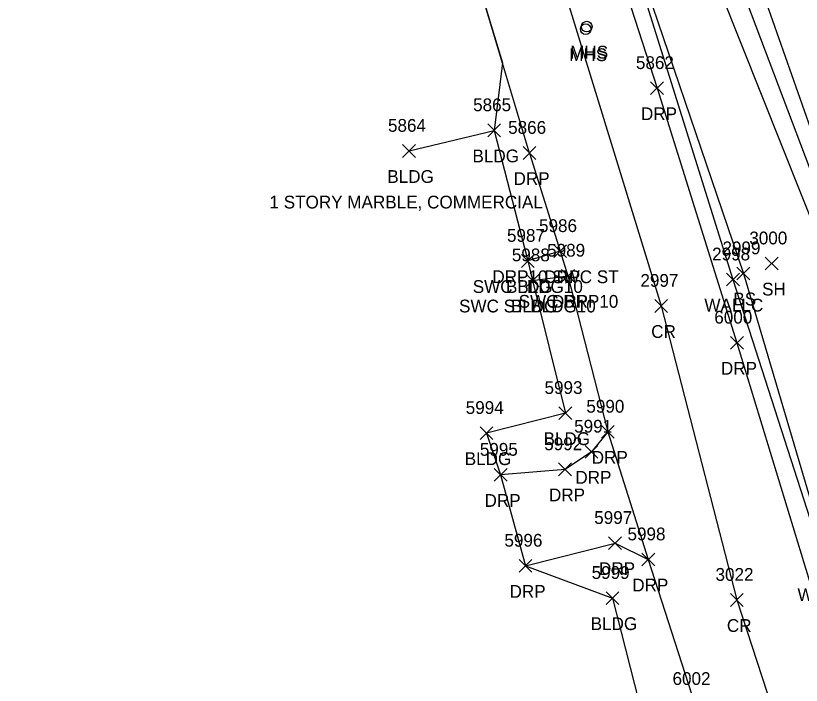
# Model space of a CAD drawing. Extents: x 1462668 to 1465147, y 550359 to 557351.
# Drawn here: x 1464320.6 to 1464443.6, y 553095.9 to 553200.7 of the extents above; entities that cross this region are included whole.
import ezdxf

# ---------------------------------------------------------------- set-up
doc = ezdxf.new("R2010")
doc.units = 0
for name, color, linetype in [('L_A', 7, 'Continuous'), ('L_C', 7, 'Continuous'), ('L_I', 7, 'Continuous'), ('L_TIC', 7, 'Continuous'), ('LBC', 7, 'Continuous'), ('LELB', 7, 'Continuous'), ('Level 6', 7, 'Continuous'), ('LW', 7, 'Continuous'), ('P_A', 7, 'Continuous'), ('P_I', 7, 'Continuous'), ('P_TIC', 7, 'Continuous'), ('PRC', 7, 'Continuous'), ('R_A', 7, 'Continuous'), ('R_I', 7, 'Continuous'), ('R_TIC', 7, 'Continuous'), ('RDP', 7, 'Continuous'), ('RR', 7, 'Continuous'), ('RRB', 7, 'Continuous'), ('RSW', 7, 'Continuous'), ('U_A', 7, 'Continuous'), ('USMH', 7, 'Continuous')]:
    doc.layers.add(name, color=color, linetype=linetype)

msp = doc.modelspace()

# ---------------------------------------------------------------- linework, layer by layer
at = {"layer": 'L_TIC'}
for points in [[(1464394.48, 553181.77), (1464396.48, 553183.77)], [(1464396.48, 553181.77), (1464394.48, 553183.77)], [(1464381.15, 553178.55), (1464383.15, 553180.55)], [(1464383.15, 553178.55), (1464381.15, 553180.55)], [(1464399.74, 553161.33), (1464401.74, 553163.33)], [(1464401.74, 553161.33), (1464399.74, 553163.33)], [(1464437.93, 553160.93), (1464439.93, 553162.93)], [(1464439.93, 553160.93), (1464437.93, 553162.93)], [(1464433.49, 553159.38), (1464435.49, 553161.38)], [(1464435.49, 553159.38), (1464433.49, 553161.38)], [(1464400.5, 553158.28), (1464402.5, 553160.28)], [(1464402.5, 553158.28), (1464400.5, 553160.28)], [(1464431.86, 553158.42), (1464433.86, 553160.42)], [(1464433.86, 553158.42), (1464431.86, 553160.42)], [(1464405.62, 553137.52), (1464407.62, 553139.52)], [(1464407.62, 553137.52), (1464405.62, 553139.52)], [(1464393.28, 553134.39), (1464395.28, 553136.39)], [(1464395.28, 553134.39), (1464393.28, 553136.39)], [(1464413, 553108.57), (1464415, 553110.57)], [(1464415, 553108.57), (1464413, 553110.57)]]:
    msp.add_lwpolyline(points, dxfattribs=at)
at = {"layer": 'LBC'}
for points in [[(1464382.15, 553179.55), (1464395.48, 553182.77), (1464400.74, 553162.33), (1464401.5, 553159.28), (1464406.62, 553138.52), (1464394.28, 553135.39)], [(1464414, 553109.57), (1464418.8, 553090.75), (1464419.85, 553087.13), (1464424.57, 553068.37)]]:
    msp.add_lwpolyline(points, dxfattribs=at)
at = {"layer": 'LELB'}
for points in [[(1464320.57, 553552.86), (1464335.76, 553496.58), (1464351.01, 553439.58), (1464352, 553433.56), (1464356.91, 553435.89), (1464366.09, 553404.9), (1464375.79, 553365.63), (1464378.91, 553354.3), (1464392.5, 553314.3), (1464410.74, 553264.08), (1464424.65, 553220.18), (1464446.71, 553164.77), (1464462.56, 553121.26), (1464478.7, 553079.34), (1464487.04, 553051.03), (1464509.44, 553004.95), (1464519.17, 552979.76), (1464533.37, 552948.39), (1464548.85, 552915.73), (1464568.29, 552875.06), (1464587.07, 552834.38)], [(1464352.27, 553411.5), (1464356.5, 553400.3), (1464368.34, 553363.69), (1464370.81, 553354.98), (1464381.04, 553323.47), (1464386.21, 553306.7), (1464401.25, 553260.46), (1464415.25, 553216.98), (1464434.49, 553160.38), (1464448.26, 553113.93), (1464461.87, 553070.97), (1464468.27, 553054.08), (1464475.25, 553046.5), (1464486.32, 553025.81), (1464494.29, 553015.43), (1464501.89, 553003.23), (1464511.53, 552976.03), (1464526.79, 552944.9), (1464544.1, 552913.88)]]:
    msp.add_lwpolyline(points, dxfattribs=at)
at = {"layer": 'Level 6'}
msp.add_lwpolyline([(1464392.53, 553207.43), (1464394.65, 553200.38), (1464396.77, 553193.33), (1464395.48, 553182.77), (1464400.74, 553162.33), (1464401.5, 553159.28), (1464406.62, 553138.52), (1464394.28, 553135.39), (1464396.49, 553128.85), (1464400.39, 553114.62), (1464414, 553109.57), (1464418.8, 553090.75)], dxfattribs=at)
at = {"layer": 'LW'}
msp.add_lwpolyline([(1464414.87, 553216.81), (1464432.86, 553159.42), (1464447.43, 553114.12), (1464461.56, 553070.89), (1464467.28, 553053.84), (1464469.98, 553045.08), (1464479.64, 553018.49)], dxfattribs=at)
at = {"layer": 'P_TIC'}
for points in [[(1464420.63, 553154.29), (1464422.63, 553156.29)], [(1464422.63, 553154.29), (1464420.63, 553156.29)], [(1464432.47, 553108.28), (1464434.47, 553110.28)], [(1464434.47, 553108.28), (1464432.47, 553110.28)]]:
    msp.add_lwpolyline(points, dxfattribs=at)
at = {"layer": 'PRC'}
msp.add_lwpolyline([(1464376.14, 553304.18), (1464390.38, 553257.47), (1464403.94, 553212.9), (1464421.63, 553155.29), (1464433.47, 553109.28), (1464450.03, 553058.59), (1464461.05, 553039.97)], dxfattribs=at)
at = {"layer": 'R_TIC'}
for points in [[(1464419.97, 553188.37), (1464421.97, 553190.37)], [(1464421.97, 553188.37), (1464419.97, 553190.37)], [(1464419.97, 553188.37), (1464421.97, 553190.37)], [(1464421.97, 553188.37), (1464419.97, 553190.37)], [(1464400.02, 553178.23), (1464402.02, 553180.23)], [(1464402.02, 553178.23), (1464400.02, 553180.23)], [(1464400.02, 553178.23), (1464402.02, 553180.23)], [(1464402.02, 553178.23), (1464400.02, 553180.23)], [(1464404.82, 553162.86), (1464406.82, 553164.86)], [(1464406.82, 553162.86), (1464404.82, 553164.86)], [(1464404.82, 553162.86), (1464406.82, 553164.86)], [(1464406.82, 553162.86), (1464404.82, 553164.86)], [(1464399.74, 553161.33), (1464401.74, 553163.33)], [(1464401.74, 553161.33), (1464399.74, 553163.33)], [(1464406.03, 553159.01), (1464408.03, 553161.01)], [(1464408.03, 553159.01), (1464406.03, 553161.01)], [(1464406.03, 553159.01), (1464408.03, 553161.01)], [(1464408.03, 553159.01), (1464406.03, 553161.01)], [(1464400.5, 553158.28), (1464402.5, 553160.28)], [(1464402.5, 553158.28), (1464400.5, 553160.28)], [(1464432.49, 553148.53), (1464434.49, 553150.53)], [(1464434.49, 553148.53), (1464432.49, 553150.53)], [(1464412.26, 553134.59), (1464414.26, 553136.59)], [(1464414.26, 553134.59), (1464412.26, 553136.59)], [(1464412.26, 553134.59), (1464414.26, 553136.59)], [(1464414.26, 553134.59), (1464412.26, 553136.59)], [(1464409.7, 553131.47), (1464411.7, 553133.47)], [(1464411.7, 553131.47), (1464409.7, 553133.47)], [(1464405.57, 553128.72), (1464407.57, 553130.72)], [(1464407.57, 553128.72), (1464405.57, 553130.72)], [(1464395.49, 553127.85), (1464397.49, 553129.85)], [(1464397.49, 553127.85), (1464395.49, 553129.85)], [(1464413.4, 553117.18), (1464415.4, 553119.18)], [(1464415.4, 553117.18), (1464413.4, 553119.18)], [(1464418.61, 553114.61), (1464420.61, 553116.61)], [(1464420.61, 553114.61), (1464418.61, 553116.61)], [(1464418.61, 553114.61), (1464420.61, 553116.61)], [(1464420.61, 553114.61), (1464418.61, 553116.61)], [(1464399.39, 553113.62), (1464401.39, 553115.62)], [(1464401.39, 553113.62), (1464399.39, 553115.62)]]:
    msp.add_lwpolyline(points, dxfattribs=at)
at = {"layer": 'RDP'}
for points in [[(1464330.57, 553351.94), (1464331.96, 553344.17), (1464336.48, 553344.5), (1464339.36, 553330.79), (1464341.95, 553327.8), (1464346.56, 553326.68), (1464350.9, 553327.08), (1464355.57, 553327.9), (1464360.55, 553326.47), (1464365.71, 553324.83), (1464368.83, 553322.48), (1464369.98, 553320.65), (1464379.94, 553307.24), (1464385.15, 553298.46), (1464391.93, 553284.25), (1464398.31, 553258.96), (1464400.85, 553251.03), (1464401.46, 553251.17), (1464413.38, 553212.93), (1464420.97, 553189.37)], [(1464401.02, 553179.23), (1464392.53, 553207.43), (1464385.69, 553229.94), (1464384.23, 553234.18), (1464381.34, 553235.7), (1464378.27, 553234.76), (1464376.42, 553232.32), (1464378.26, 553223.04), (1464379.56, 553217.44)], [(1464420.97, 553189.37), (1464433.49, 553149.53), (1464446.5, 553106.77), (1464473.63, 553021.09), (1464478.49, 553000.05)], [(1464401.02, 553179.23), (1464405.82, 553163.86), (1464407.03, 553160.01), (1464413.26, 553135.59), (1464419.61, 553115.61), (1464426.87, 553092.98), (1464429.19, 553088.89), (1464438.5, 553062.41), (1464448.37, 553032.13), (1464460.52, 552998.3), (1464471.22, 552966.75), (1464480.3, 552939.68), (1464483.57, 552927.53), (1464481.96, 552921.57)], [(1464413.26, 553135.59), (1464410.7, 553132.47), (1464406.57, 553129.72), (1464396.49, 553128.85)], [(1464400.39, 553114.62), (1464414.4, 553118.18), (1464419.61, 553115.61)]]:
    msp.add_lwpolyline(points, dxfattribs=at)
at = {"layer": 'RR'}
msp.add_lwpolyline([(1464324.56, 553553.94), (1464342.17, 553498.07), (1464361.29, 553437.52), (1464370.78, 553407.02), (1464387.3, 553355.34), (1464399.89, 553316.18), (1464416.45, 553266.26), (1464431.11, 553222.57), (1464450.96, 553166.17), (1464466.85, 553123.46), (1464483.54, 553081.05), (1464493.97, 553055.17), (1464513.54, 553008.43), (1464524.98, 552981.81), (1464538.76, 552951.06), (1464553.98, 552917.82), (1464573.13, 552876.25), (1464592.23, 552835.92)], dxfattribs=at)
at = {"layer": 'RRB'}
msp.add_lwpolyline([(1464320.57, 553552.86), (1464339.05, 553497.3), (1464359.1, 553436.85), (1464368.45, 553406.11), (1464384.33, 553354.99), (1464397.56, 553315.41), (1464413.05, 553265.37), (1464427.98, 553221.45), (1464449.13, 553165.59), (1464464.66, 553122.35), (1464481.22, 553080.02), (1464490.89, 553052.76), (1464510.86, 553007.55), (1464522.32, 552980.59), (1464536.19, 552949.72), (1464551.43, 552916.63), (1464570.99, 552875.75), (1464590.29, 552834.94)], dxfattribs=at)
at = {"layer": 'RSW'}
for points in [[(1464405.82, 553163.86), (1464400.74, 553162.33)], [(1464401.5, 553159.28), (1464407.03, 553160.01)]]:
    msp.add_lwpolyline(points, dxfattribs=at)
at = {"layer": 'USMH'}
for p, q in [((1464409.97, 553199.01), (1464409.97, 553199.01)), ((1464410.8, 553199.01), (1464410.8, 553199.01)), ((1464409.81, 553198.61), (1464409.81, 553198.61)), ((1464410.65, 553198.61), (1464410.65, 553198.61))]:
    msp.add_line(p, q, dxfattribs=at)
for centre in [(1464409.81, 553198.61), (1464409.97, 553199.01)]:
    msp.add_circle(centre, 0.833, dxfattribs=at)

# ---------------------------------------------------------------- texts
at = {"layer": 'L_A'}
for s, p in [('BLDG', (1464392.08, 553177.77)), ('BLDG', (1464378.75, 553174.55)), ('BLDG', (1464397.33, 553157.33)), ('SH', (1464437.42, 553156.93)), ('BS', (1464432.93, 553155.38)), ('BLDG', (1464398.09, 553154.28)), ('WALLC', (1464428.39, 553154.42)), ('BLDG', (1464403.21, 553133.52)), ('BLDG', (1464390.87, 553130.39)), ('WALLC', (1464442.96, 553109.12)), ('BLDG', (1464410.59, 553104.57))]:
    msp.add_text(s, height=2, dxfattribs=at).set_placement(p)
at = {"layer": 'L_C'}
msp.add_text('1 STORY MARBLE, COMMERCIAL', height=2, dxfattribs=at).set_placement((1464360.3, 553170.55))
at = {"layer": 'L_I'}
for s, p in [('5865', (1464392.18, 553185.77)), ('5864', (1464378.85, 553182.55)), ('5987', (1464397.48, 553165.33)), ('3000', (1464435.42, 553164.93)), ('2999', (1464431.22, 553163.38)), ('5988', (1464398.24, 553162.28)), ('2998', (1464429.6, 553162.42)), ('5993', (1464403.36, 553141.52)), ('5994', (1464391.02, 553138.39)), ('5999', (1464410.74, 553112.57))]:
    msp.add_text(s, height=2, dxfattribs=at).set_placement(p)
at = {"layer": 'P_A'}
for p in [(1464420.06, 553150.29), (1464431.91, 553104.28)]:
    msp.add_text('CR', height=2, dxfattribs=at).set_placement(p)
at = {"layer": 'P_I'}
for s, p in [('2997', (1464418.37, 553158.29)), ('3022', (1464430.13, 553112.28))]:
    msp.add_text(s, height=2, dxfattribs=at).set_placement(p)
at = {"layer": 'R_A'}
for s, p in [('DRP', (1464418.46, 553184.37)), ('DRP', (1464418.46, 553184.37)), ('DRP', (1464398.51, 553174.23)), ('DRP', (1464398.51, 553174.23)), ('DRP10 SWC ST', (1464395.2, 553158.86)), ('DRP', (1464403.31, 553158.86)), ('SWC BLDG10', (1464392.12, 553157.33)), ('SWC ST BLDG10', (1464389.98, 553154.28)), ('SWC DRP10', (1464399.31, 553155.01)), ('DRP', (1464404.52, 553155.01)), ('DRP', (1464430.98, 553144.53)), ('DRP', (1464410.75, 553130.59)), ('DRP', (1464410.75, 553130.59)), ('DRP', (1464408.19, 553127.47)), ('DRP', (1464404.06, 553124.72)), ('DRP', (1464393.97, 553123.85)), ('DRP', (1464411.89, 553113.18)), ('DRP', (1464397.88, 553109.62)), ('DRP', (1464417.1, 553110.61)), ('DRP', (1464417.1, 553110.61))]:
    msp.add_text(s, height=2, dxfattribs=at).set_placement(p)
at = {"layer": 'R_I'}
for s, p in [('5862', (1464417.67, 553192.37)), ('5862', (1464417.67, 553192.37)), ('5866', (1464397.66, 553182.23)), ('5866', (1464397.66, 553182.23)), ('5986', (1464402.5, 553166.86)), ('5986', (1464402.5, 553166.86)), ('5987', (1464397.48, 553165.33)), ('5989', (1464403.77, 553163.01)), ('5989', (1464403.77, 553163.01)), ('5988', (1464398.24, 553162.28)), ('6000', (1464429.94, 553152.53)), ('5990', (1464409.91, 553138.59)), ('5990', (1464409.91, 553138.59)), ('5991', (1464408, 553135.47)), ('5995', (1464393.23, 553131.85)), ('5992', (1464403.31, 553132.72)), ('5997', (1464411.14, 553121.18)), ('5998', (1464416.35, 553118.61)), ('5998', (1464416.35, 553118.61)), ('5996', (1464397.08, 553117.62)), ('6002', (1464423.4, 553095.98)), ('6002', (1464423.4, 553095.98))]:
    msp.add_text(s, height=2, dxfattribs=at).set_placement(p)
at = {"layer": 'U_A'}
for p in [(1464407.23, 553193.61), (1464407.38, 553194.01)]:
    msp.add_text('MHS', height=2, dxfattribs=at).set_placement(p)

doc.saveas('drawing.dxf')
